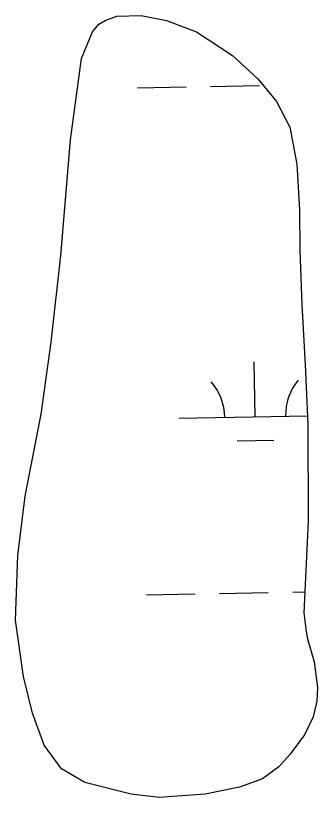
# Model space of a CAD drawing. Extents: x 3903937 to 3942190, y 260677 to 286651.
# Drawn here: x 3909050 to 3909248, y 267991 to 268504 of the extents above; entities that cross this region are included whole.
import ezdxf

# ---------------------------------------------------------------- set-up
doc = ezdxf.new("R2010")
doc.units = 0
doc.layers.add('V-WETL-SWMP', color=7, linetype='Continuous')

msp = doc.modelspace()

# ---------------------------------------------------------------- linework, layer by layer
at = {"layer": 'V-WETL-SWMP'}
for p, q in [((3909129.66, 268457), (3909161.65, 268457.57)), ((3909177.65, 268457.85), (3909209.65, 268458.41)), ((3909206.88, 268241.08), (3909206.24, 268277.08)), ((3909156.89, 268240.2), (3909241.12, 268241.69)), ((3909195.15, 268225.45), (3909219.15, 268225.87)), ((3909135.51, 268124.38), (3909167.51, 268124.94)), ((3909183.5, 268125.22), (3909215.5, 268125.79)), ((3909231.5, 268126.07), (3909239.48, 268126.21))]:
    msp.add_line(p, q, dxfattribs=at)
msp.add_lwpolyline([(3909238.89, 268112.53), (3909240.23, 268100.36), (3909241.21, 268095.37), (3909245.53, 268080.4), (3909247.66, 268063.43), (3909247.42, 268054.66), (3909244.99, 268044.3), (3909239.15, 268032.56), (3909229.73, 268019.83), (3909222.31, 268011.48), (3909211.71, 268003.55), (3909196.53, 267998.23), (3909174.18, 267993.53), (3909143.85, 267991.47), (3909125.51, 267993.54), (3909095.23, 268001.24), (3909079.91, 268010.28), (3909068.6, 268025.68), (3909060.91, 268046.65), (3909055.03, 268070.81), (3909049.8, 268107.73), (3909051.17, 268150.2), (3909056.11, 268189.07), (3909066.51, 268242.88), (3909073.08, 268290.12), (3909079.5, 268346.93), (3909085.79, 268422.69), (3909093, 268476.11), (3909100.25, 268493.63), (3909104.26, 268498.6), (3909108.46, 268500.98), (3909116.25, 268503.94), (3909132.2, 268504.27), (3909148.74, 268501.01), (3909168.46, 268493.55), (3909191.93, 268478.1), (3909208.62, 268462.87), (3909220.92, 268447.86), (3909229.63, 268431.08), (3909234.11, 268406.73), (3909235.98, 268376.8), (3909236.08, 268350.47), (3909237.52, 268314.57), (3909239.56, 268275.47), (3909241.39, 268235.97), (3909241.53, 268172.75)], close=True, dxfattribs=at)
for centre, start, end in [((3909262.1, 268242.53), 140.2366, 181.7802), ((3909151.63, 268240.59), 0.2366, 41.7802)]:
    msp.add_arc(centre, 35.25, start, end, dxfattribs=at)

doc.saveas('drawing.dxf')
